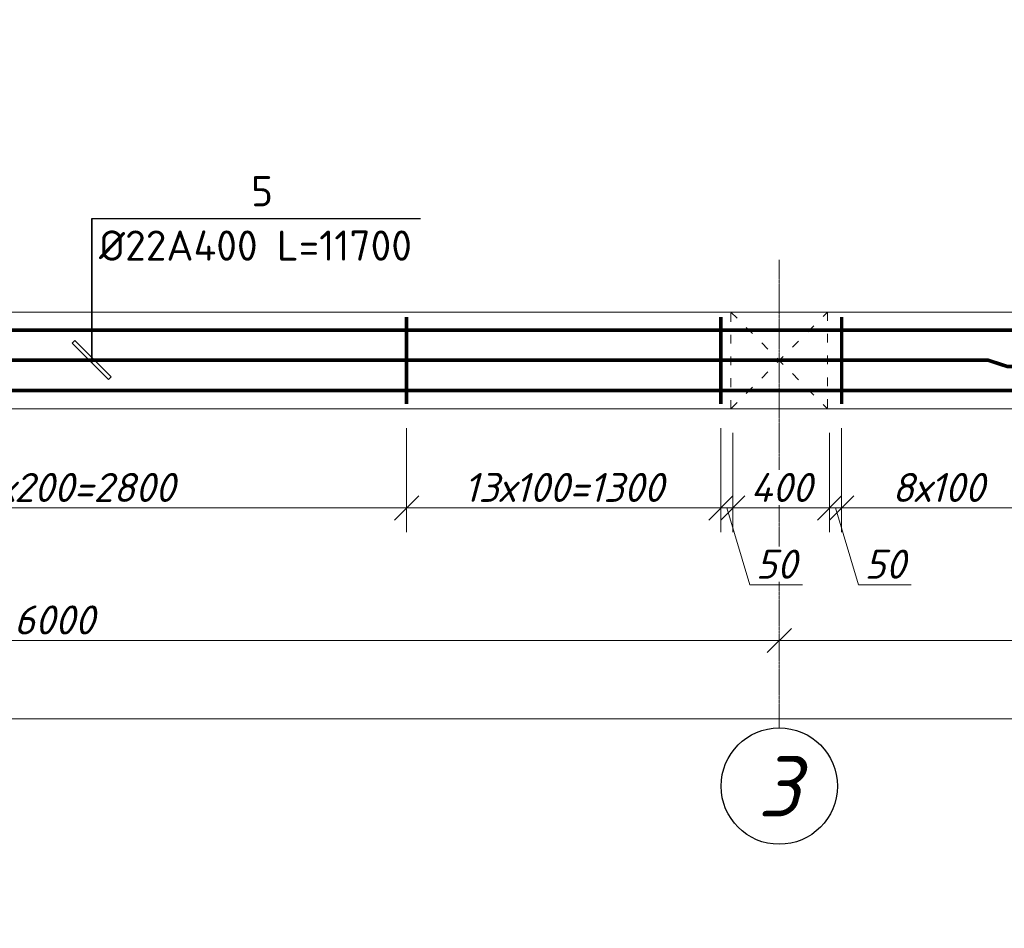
# Model space of a CAD drawing. Header units: millimetres. Extents: x 363306 to 7757304, y 1022887 to 1207196.
# Tile 493 of 656: x 1862518 to 1870666, y 1065381 to 1072901. Entities that reach past the tile are written whole.
import ezdxf

# ---------------------------------------------------------------- set-up
doc = ezdxf.new("R2010")
doc.units = ezdxf.units.MM
doc.linetypes.add('ACAD_ISO03W100', pattern=[30, 12, -18])
doc.linetypes.add('ACAD_ISO04W100', pattern=[30, 24, -3, 0, -3])
doc.layers.add('0 @ 100', color=7, linetype='Continuous')
doc.layers.add('ОС', color=1, linetype='Continuous')
doc.layers.add('PLAN', color=250, linetype='Continuous', lineweight=25)
doc.styles.add('iso', font='isocpeur.TTF')
doc.styles.get("Standard").update_dxf_attribs({"font": 'isocpeui.ttf'})
doc.styles.add('ГОСТ 2.304', font='isocpeui.ttf')
doc.dimstyles.new('Санжар', dxfattribs={"dimtxt": 240, "dimasz": 200, "dimexe": 200, "dimexo": 200, "dimgap": 50, "dimtad": 1, "dimdec": 0, "dimtxsty": 'Standard', "dimblk": 'OBLIQUE', "dimcen": 2.5, "dimdle": 200, "dimclrd": 152, "dimclre": 152, "dimclrt": 152, "dimadec": 0, "dimazin": 0, "dimtfac": 1, "dimtdec": 0, "dimtmove": 0, "dimatfit": 3, "dimldrblk": 'OBLIQUE', "dimfxl": 0, "dimlwd": 0, "dimlwe": 0, "dimarcsym": 0})

# ---------------------------------------------------------------- blocks, each defined once
blk = doc.blocks.new('_Oblique')
at = {"color": 0, "linetype": 'ByBlock', "lineweight": -2}
blk.add_line((-0.5, -0.5), (0.5, 0.5), dxfattribs=at)
blk = doc.blocks.new('*D1776')
at = {"lineweight": 0, "transparency": 16777216}
for p, q in [((1856803.6, 1067954.3), (1856803.6, 1067963.4)), ((1856603.6, 1067763.4), (1869003.6, 1067763.4)), ((1868803.6, 1067563.4), (1868803.6, 1067563.4))]:
    blk.add_line(p, q, dxfattribs=at)
at = {"layer": 'Defpoints', "color": 0, "lineweight": 30, "transparency": 16777216}
for p in [(1856803.6, 1067754.3), (1868803.6, 1067763.4), (1868803.6, 1067763.4)]:
    blk.add_point(p, dxfattribs=at)
at = {"lineweight": 0, "transparency": 16777216, "xscale": 200, "yscale": 200, "zscale": 200, "rotation": 180}
blk.add_blockref('_Oblique', (1856803.6, 1067763.4), dxfattribs=at)
at = {"lineweight": 0, "transparency": 16777216, "xscale": 200, "yscale": 200, "zscale": 200}
blk.add_blockref('_Oblique', (1868803.6, 1067763.4), dxfattribs=at)
at = {"lineweight": 0, "transparency": 16777216, "insert": (1862803.6, 1067933.4), "char_height": 240, "attachment_point": 5, "bg_fill": 3, "box_fill_scale": 1.1, "bg_fill_color": 256, "bg_fill_true_color": 13158600, "bg_fill_transparency": 0}
blk.add_mtext('6000', dxfattribs=at)
blk = doc.blocks.new('*D1777')
at = {"lineweight": 0, "transparency": 16777216}
blk.add_line((1868603.6, 1067763.4), (1875803.6, 1067763.4), dxfattribs=at)
at = {"layer": 'Defpoints', "color": 0, "lineweight": 30, "transparency": 16777216}
for p in [(1868803.6, 1067763.4), (1875603.6, 1067763.4), (1875603.6, 1067763.4)]:
    blk.add_point(p, dxfattribs=at)
at = {"lineweight": 0, "transparency": 16777216, "xscale": 200, "yscale": 200, "zscale": 200, "rotation": 180}
blk.add_blockref('_Oblique', (1868803.6, 1067763.4), dxfattribs=at)
at = {"lineweight": 0, "transparency": 16777216, "xscale": 200, "yscale": 200, "zscale": 200}
blk.add_blockref('_Oblique', (1875603.6, 1067763.4), dxfattribs=at)
at = {"lineweight": 0, "transparency": 16777216, "insert": (1872203.6, 1067933.4), "char_height": 240, "attachment_point": 5, "bg_fill": 3, "box_fill_scale": 1.1, "bg_fill_color": 256, "bg_fill_true_color": 13158600, "bg_fill_transparency": 0}
blk.add_mtext('3400', dxfattribs=at)
blk = doc.blocks.new('*D1781')
at = {"lineweight": 0, "transparency": 16777216}
for p, q in [((1850003.6, 1067298.6), (1850003.6, 1066914.5)), ((1902603.6, 1067298.6), (1902603.6, 1066914.5)), ((1849803.6, 1067114.5), (1902803.6, 1067114.5))]:
    blk.add_line(p, q, dxfattribs=at)
at = {"layer": 'Defpoints', "color": 0, "lineweight": 30, "transparency": 16777216}
for p in [(1850003.6, 1067498.6), (1902603.6, 1067498.6), (1902603.6, 1067114.5)]:
    blk.add_point(p, dxfattribs=at)
at = {"lineweight": 0, "transparency": 16777216, "xscale": 200, "yscale": 200, "zscale": 200, "rotation": 180}
blk.add_blockref('_Oblique', (1850003.6, 1067114.5), dxfattribs=at)
at = {"lineweight": 0, "transparency": 16777216, "xscale": 200, "yscale": 200, "zscale": 200}
blk.add_blockref('_Oblique', (1902603.6, 1067114.5), dxfattribs=at)
at = {"lineweight": 0, "transparency": 16777216, "insert": (1876303.6, 1067284.5), "char_height": 240, "attachment_point": 5, "bg_fill": 3, "box_fill_scale": 1.1, "bg_fill_color": 256, "bg_fill_true_color": 13158600, "bg_fill_transparency": 0}
blk.add_mtext('26300', dxfattribs=at)
blk = doc.blocks.new('hdrtgr')
at = {"color": 244, "linetype": 'ACAD_ISO03W100', "lineweight": 0, "ltscale": 6, "true_color": 0x991b1e}
for p, q in [((1545492.3, 1757663.1), (1546292.3, 1758463.1)), ((1545492.3, 1758463.1), (1546292.3, 1757663.1))]:
    blk.add_line(p, q, dxfattribs=at)
blk.add_lwpolyline([(1545492.3, 1758463.1), (1546292.3, 1758463.1), (1546292.3, 1757663.1), (1545492.3, 1757663.1)], close=True, dxfattribs=at)
blk = doc.blocks.new('*D1790')
at = {"lineweight": 0, "transparency": 16777216}
for p, q in [((1860119.9, 1069520.9), (1860119.9, 1068659.9)), ((1865719.9, 1069520.9), (1865719.9, 1068659.9)), ((1859919.9, 1068859.9), (1865919.9, 1068859.9))]:
    blk.add_line(p, q, dxfattribs=at)
at = {"layer": 'Defpoints', "color": 0, "lineweight": 30, "transparency": 16777216}
for p in [(1860119.9, 1069720.9), (1865719.9, 1069720.9), (1865719.9, 1068859.9)]:
    blk.add_point(p, dxfattribs=at)
at = {"lineweight": 0, "transparency": 16777216, "xscale": 200, "yscale": 200, "zscale": 200, "rotation": 180}
blk.add_blockref('_Oblique', (1860119.9, 1068859.9), dxfattribs=at)
at = {"lineweight": 0, "transparency": 16777216, "xscale": 200, "yscale": 200, "zscale": 200}
blk.add_blockref('_Oblique', (1865719.9, 1068859.9), dxfattribs=at)
at = {"lineweight": 0, "transparency": 16777216, "insert": (1862919.9, 1069029.9), "char_height": 240, "attachment_point": 5, "bg_fill": 3, "box_fill_scale": 1.1, "bg_fill_color": 256, "bg_fill_true_color": 13158600, "bg_fill_transparency": 0}
blk.add_mtext('14х200=2800', dxfattribs=at)
blk = doc.blocks.new('*D1791')
at = {"lineweight": 0, "transparency": 16777216}
for p, q in [((1865719.9, 1069520.9), (1865719.9, 1068659.9)), ((1868319.9, 1069520.9), (1868319.9, 1068659.9)), ((1865519.9, 1068859.9), (1868519.9, 1068859.9))]:
    blk.add_line(p, q, dxfattribs=at)
at = {"layer": 'Defpoints', "color": 0, "lineweight": 30, "transparency": 16777216}
for p in [(1865719.9, 1069720.9), (1868319.9, 1069720.9), (1868319.9, 1068859.9)]:
    blk.add_point(p, dxfattribs=at)
at = {"lineweight": 0, "transparency": 16777216, "xscale": 200, "yscale": 200, "zscale": 200, "rotation": 180}
blk.add_blockref('_Oblique', (1865719.9, 1068859.9), dxfattribs=at)
at = {"lineweight": 0, "transparency": 16777216, "xscale": 200, "yscale": 200, "zscale": 200}
blk.add_blockref('_Oblique', (1868319.9, 1068859.9), dxfattribs=at)
at = {"lineweight": 0, "transparency": 16777216, "insert": (1867019.9, 1069029.9), "char_height": 240, "attachment_point": 5, "bg_fill": 3, "box_fill_scale": 1.1, "bg_fill_color": 256, "bg_fill_true_color": 13158600, "bg_fill_transparency": 0}
blk.add_mtext('13х100=1300', dxfattribs=at)
blk = doc.blocks.new('*D1758')
at = {"lineweight": 0, "transparency": 16777216}
for p, q in [((1868319.9, 1069520.9), (1868319.9, 1068659.9)), ((1868419.9, 1069480.9), (1868419.9, 1068659.9)), ((1868319.9, 1068859.9), (1868119.9, 1068859.9)), ((1868319.9, 1068859.9), (1868419.9, 1068859.9)), ((1868319.9, 1068859.9), (1868419.9, 1068859.9)), ((1868369.9, 1068859.9), (1868560.4, 1068224.9)), ((1868419.9, 1068859.9), (1868619.9, 1068859.9)), ((1868560.4, 1068224.9), (1868996.3, 1068224.9))]:
    blk.add_line(p, q, dxfattribs=at)
at = {"layer": 'Defpoints', "color": 0, "lineweight": 30, "transparency": 16777216}
for p in [(1868319.9, 1069720.9), (1868419.9, 1069680.9), (1868419.9, 1068859.9)]:
    blk.add_point(p, dxfattribs=at)
at = {"lineweight": 0, "transparency": 16777216, "xscale": 200, "yscale": 200, "zscale": 200}
blk.add_blockref('_Oblique', (1868319.9, 1068859.9), dxfattribs=at)
at = {"lineweight": 0, "transparency": 16777216, "xscale": 200, "yscale": 200, "zscale": 200, "rotation": 180}
blk.add_blockref('_Oblique', (1868419.9, 1068859.9), dxfattribs=at)
at = {"lineweight": 0, "transparency": 16777216, "insert": (1868778.3, 1068394.9), "char_height": 240, "attachment_point": 5, "bg_fill": 3, "box_fill_scale": 1.1, "bg_fill_color": 256, "bg_fill_true_color": 13158600, "bg_fill_transparency": 0}
blk.add_mtext('50', dxfattribs=at)
blk = doc.blocks.new('*D1712')
at = {"lineweight": 0, "transparency": 16777216}
for p, q in [((1868419.9, 1069480.9), (1868419.9, 1068659.9)), ((1869219.9, 1069480.9), (1869219.9, 1068659.9)), ((1868219.9, 1068859.9), (1869419.9, 1068859.9))]:
    blk.add_line(p, q, dxfattribs=at)
at = {"layer": 'Defpoints', "color": 0, "lineweight": 30, "transparency": 16777216}
for p in [(1868419.9, 1069680.9), (1869219.9, 1069680.9), (1869219.9, 1068859.9)]:
    blk.add_point(p, dxfattribs=at)
at = {"lineweight": 0, "transparency": 16777216, "xscale": 200, "yscale": 200, "zscale": 200, "rotation": 180}
blk.add_blockref('_Oblique', (1868419.9, 1068859.9), dxfattribs=at)
at = {"lineweight": 0, "transparency": 16777216, "xscale": 200, "yscale": 200, "zscale": 200}
blk.add_blockref('_Oblique', (1869219.9, 1068859.9), dxfattribs=at)
at = {"lineweight": 0, "transparency": 16777216, "insert": (1868819.9, 1069029.9), "char_height": 240, "attachment_point": 5, "bg_fill": 3, "box_fill_scale": 1.1, "bg_fill_color": 256, "bg_fill_true_color": 13158600, "bg_fill_transparency": 0}
blk.add_mtext('400', dxfattribs=at)
blk = doc.blocks.new('*D1759')
at = {"lineweight": 0, "transparency": 16777216}
for p, q in [((1869219.9, 1069480.9), (1869219.9, 1068659.9)), ((1869319.9, 1069520.9), (1869319.9, 1068659.9)), ((1869019.9, 1068859.9), (1869519.9, 1068859.9)), ((1869269.9, 1068859.9), (1869460.4, 1068224.9)), ((1869460.4, 1068224.9), (1869896.3, 1068224.9))]:
    blk.add_line(p, q, dxfattribs=at)
at = {"layer": 'Defpoints', "color": 0, "lineweight": 30, "transparency": 16777216}
for p in [(1869319.9, 1069720.9), (1869219.9, 1069680.9), (1869319.9, 1068859.9)]:
    blk.add_point(p, dxfattribs=at)
at = {"lineweight": 0, "transparency": 16777216, "xscale": 200, "yscale": 200, "zscale": 200, "rotation": 180}
blk.add_blockref('_Oblique', (1869219.9, 1068859.9), dxfattribs=at)
at = {"lineweight": 0, "transparency": 16777216, "xscale": 200, "yscale": 200, "zscale": 200}
blk.add_blockref('_Oblique', (1869319.9, 1068859.9), dxfattribs=at)
at = {"lineweight": 0, "transparency": 16777216, "insert": (1869678.3, 1068394.9), "char_height": 240, "attachment_point": 5, "bg_fill": 3, "box_fill_scale": 1.1, "bg_fill_color": 256, "bg_fill_true_color": 13158600, "bg_fill_transparency": 0}
blk.add_mtext('50', dxfattribs=at)
blk = doc.blocks.new('*D1717')
at = {"lineweight": 0, "transparency": 16777216}
for p, q in [((1869319.9, 1069520.9), (1869319.9, 1068659.9)), ((1870919.9, 1069520.9), (1870919.9, 1068659.9)), ((1869119.9, 1068859.9), (1871119.9, 1068859.9))]:
    blk.add_line(p, q, dxfattribs=at)
at = {"layer": 'Defpoints', "color": 0, "lineweight": 30, "transparency": 16777216}
for p in [(1869319.9, 1069720.9), (1870919.9, 1069720.9), (1870919.9, 1068859.9)]:
    blk.add_point(p, dxfattribs=at)
at = {"lineweight": 0, "transparency": 16777216, "xscale": 200, "yscale": 200, "zscale": 200, "rotation": 180}
blk.add_blockref('_Oblique', (1869319.9, 1068859.9), dxfattribs=at)
at = {"lineweight": 0, "transparency": 16777216, "xscale": 200, "yscale": 200, "zscale": 200}
blk.add_blockref('_Oblique', (1870919.9, 1068859.9), dxfattribs=at)
at = {"lineweight": 0, "transparency": 16777216, "insert": (1870119.9, 1069029.9), "char_height": 240, "attachment_point": 5, "bg_fill": 3, "box_fill_scale": 1.1, "bg_fill_color": 256, "bg_fill_true_color": 13158600, "bg_fill_transparency": 0}
blk.add_mtext('8х100', dxfattribs=at)

msp = doc.modelspace()

# ---------------------------------------------------------------- linework, layer by layer
at = {"lineweight": 25, "ltscale": 100}
for points in [[(1863113.457, 1070310.527), (1863113.457, 1071256.541)], [(1863113.457, 1070061.768), (1863113.457, 1071256.541)], [(1863113.457, 1071256.541), (1865835.475, 1071256.541)], [(1863113.457, 1071256.541), (1863113.457, 1070061.768)]]:
    msp.add_lwpolyline(points, dxfattribs=at)
at = {"color": 18, "lineweight": 0, "true_color": 0x000000}
msp.add_lwpolyline([(1849603.635, 1070480.912), (1903003.635, 1070480.912), (1903003.635, 1069680.912), (1849603.635, 1069680.912)], close=True, dxfattribs=at)
at = {"color": 1, "ltscale": 50, "const_width": 30}
for points in [[(1865719.937, 1070440.912), (1865719.937, 1069720.912)], [(1868319.937, 1070440.912), (1868319.937, 1069720.912)], [(1869319.937, 1070440.912), (1869319.937, 1069720.912)]]:
    msp.add_lwpolyline(points, dxfattribs=at)
at = {"color": 164, "ltscale": 50, "const_width": 30}
for points in [[(1881919.937, 1070330.499), (1861074.596, 1070330.499), (1860914.596, 1070382.912), (1858919.937, 1070382.912)], [(1881919.937, 1069831.326), (1861074.596, 1069831.326), (1860914.596, 1069778.912), (1858919.937, 1069778.912)]]:
    msp.add_lwpolyline(points, dxfattribs=at)
at = {"lineweight": 25, "ltscale": 100}
msp.add_lwpolyline([(1862974.063, 1070244.968), (1862952.85, 1070223.755), (1863252.85, 1069923.754), (1863274.063, 1069944.968)], close=True, dxfattribs=at)
at = {"color": 32, "ltscale": 50, "const_width": 30}
msp.add_lwpolyline([(1849703.635, 1070082.567), (1870532.674, 1070082.567), (1870692.674, 1070030.154), (1872687.332, 1070030.154)], dxfattribs=at)
msp.add_circle((1868803.635, 1066558.474), 481.636)
at = {"layer": 'ОС', "color": 251, "linetype": 'ACAD_ISO04W100', "lineweight": 13, "ltscale": 0.5, "true_color": 0x636466}
msp.add_line((1868803.635, 1070912.534), (1868803.635, 1067040.11), dxfattribs=at)

# ---------------------------------------------------------------- block references
at = {"color": 18, "lineweight": 0, "true_color": 0x000000}
msp.add_blockref('hdrtgr', (322911.338, -687982.213), dxfattribs=at)

# ---------------------------------------------------------------- texts
at = {"lineweight": 25, "ltscale": 100, "char_height": 250, "attachment_point": 1}
for s, insert, width in [('{\\fISOCPEUR|b0|i0|c204|p34;5}', (1864432.222, 1071606.541), 225), ('{\\fISOCPEUR|b0|i0|c204|p34;Ø22А400 L=11700}', (1863173.699, 1071156.541), 2675)]:
    msp.add_mtext(s, dxfattribs=dict(at, insert=insert, width=width))
at = {"color": 0, "lineweight": -2, "ltscale": 5, "insert": (1348958.4, 1070865.149), "char_height": 300, "width": 17773.54363, "attachment_point": 1, "style": 'iso'}
msp.add_mtext('\\pi7162.827;{\\fISOCPEUR|b0|i1|c204|p34;Примечание:\\P\\pi0;1. \\C256;Данный лист читать совместно с листами\\C0; КP- \\P2. Горизонтальные сетки СГ-1, СГ-2, СГ-3  устраиваются по длине в стенах и в перегородках, через каждый 600 мм расстояние по высоте.\\P\\C256;3. Стены  выполнить из газоблока изготавливается автоклавным методом D600/\\PКладку выполнить с применением однорядной перевязки\\P5.Контроль качества материалов и работ выполнять согласно указаниям \\PКМК 2.01.03-19, КМК 3.03.01-98 и ППР.\\P6. Все внутренние дверные отверстие монтажировать на отм. +2,100.\\P7. Прочность клеевого состава или раствора должна обеспечить величину нормального сцепления не менее 1,2 кгс/см².}', dxfattribs=at)
at = {"color": 18, "lineweight": 0, "true_color": 0x000000, "char_height": 500, "width": 3831.09957, "attachment_point": 1}
for s, insert in [('\\pi1090.54978;a - a', (1377368.048, 1070455.62)), ('\\pi1064.9816;2 - 2', (1476781.134, 1068764.531)), ('\\pi1064.9816;2 - 2', (1566781.134, 1068764.531)), ('\\pi1064.9816;2 - 2', (1434311.407, 1067486.642)), ('\\pi1064.9816;2 - 2', (1524311.407, 1067486.642))]:
    msp.add_mtext(s, dxfattribs=dict(at, insert=insert))
at = {"lineweight": 9, "char_height": 400, "attachment_point": 1, "style": 'iso'}
for insert, width in [((1428532.505, 1069217.147), 5098.88054), ((1518532.505, 1069217.147), 6013.58539)]:
    msp.add_mtext('\\pi1171.712;Крепежный \\P\\pi762.472;элемент КЭ-1', dxfattribs=dict(at, insert=insert, width=width))
at = {"layer": '0 @ 100', "color": 7, "insert": (761996.908, 1075986.433), "char_height": 318.940213, "width": 19697.5359, "attachment_point": 4, "style": 'ГОСТ 2.304'}
msp.add_mtext('\\pi5457.36288;{\\fISOCPEUR|b1|i1|c204|p34;Характеристика участка строительства:\\P\\pi0;\\P}Расчетная зимняя температура воздух 15 °С.\\PСкоростной напор ветра   - 38кг/м2.\\PВес снегового покрова    - 50кг/м2.\\PКлассификация зданий по функциональной пожарной опасности - Ф 4.1 \\PКоэффициент надежности по назначению - 0.95\\P\\P^IПроектом разработано подъёмник для мало мобильных граждан населения грузоподъемностью 250 кг. скоростью 0,25 см/с. Двери шахт подъёмника противопожарные с пределом огнестойкости El 30. Подъёмники оборудованы кабинами габаритами 1500х1500 мм, ширина дверей кабины обеспечивает проезд инвалидной коляски. Для экстренных случаев подъёмник оснащен дополнительным аккумулятором и механическим спуском для безопасного спуска пассажира в нулевую отметку. Так же в дверях подъёмника установлены замки датчики которые открываются с ключевыми картами, чтобы открыть двери подъёмника.\\P^IС внешней и внутренней стороны наружных стен предусмотрено обшивка из аквапанелей толщиной 12,5мм с утеплением из минераловатной ваты на кварцевой основе, А =0,040 Вт/мС, толщиной 100мм. (по теплотехническому расчету). Наружная отделка из органическое стекло.\\P^IПодрядчик обязан предоставить заказчику сертификаты соответствия и пожарной безопасности на фасадную систему и все применяемые в данной системе материалы и изделия.\\PКонструкции, изделия и материалы применены по действующим стандартам, ТУ, сертификатам. На путях эвакуации используются отделочные материалы, соответствующие требованиям п. 5.25 ШНК 2.01.02-04.\\PОтделка стен с внутренней стороны окраска водоэмульсионными красками светлых тонов. Во внутренней и наружной отделке использованы современные отделочные материалы используемые на территории Республики Узбекистан.\\P^IКрыша - скатная из металлических профилированных листов с полимерными покрытиями с обеих сторон толщ.0,55мм по металлическим конструкциям.\\P^IПо периметру наружных стен устраивается бетонная отмостка. Бетон кл.В 7,5 шириной 1000 мм, толщиной 50 мм по гравийному основанию толщиной 100 мм -150 мм.\\P^IВсе строительно-монтажные работы вести согласно указаний соответствующих строительных норм и проекта производства работ (П.П.Р.) на основании ШНК 3.01.01 - 03 и КМК 3.01.02 - 00.', dxfattribs=at)
at = {"layer": 'PLAN', "lineweight": 30, "insert": (1868975.602, 1066806.25), "char_height": 500, "width": 677.31482, "attachment_point": 3}
msp.add_mtext('3', dxfattribs=at)

# ---------------------------------------------------------------- next in the draw order: dimensions: what is measured, and where the dimension line sits
at = {"color": 18, "lineweight": 0, "true_color": 0x000000}
dim = msp.add_linear_dim(base=(1865719.937, 1068859.905), p1=(1860119.937, 1069720.912), p2=(1865719.937, 1069720.912), text='14х200=2800', dimstyle='Санжар', override={"dimlfac": 0.5, "dimclrd": 256, "dimclre": 256, "dimclrt": 256, "dimtmove": 1, "dimfxl": 0.18, "dimtfill": 1, "dimarcsym": 2}, dxfattribs=at)
dim.commit()
dim.dimension.update_dxf_attribs({"geometry": '*D1790', "text_midpoint": (1862919.937, 1069029.905)})
for base, p1, p2, picture, middle in [((1868803.635, 1067763.418), (1856803.635, 1067754.268), (1868803.635, 1067763.418), '*D1776', (1862803.635, 1067933.418)), ((1902603.635, 1067114.514), (1850003.635, 1067498.644), (1902603.635, 1067498.644), '*D1781', (1876303.635, 1067284.514))]:
    dim = msp.add_linear_dim(base=base, p1=p1, p2=p2, dimstyle='Санжар', override={"dimlfac": 0.5, "dimclrd": 256, "dimclre": 256, "dimclrt": 256, "dimtmove": 1, "dimfxl": 2, "dimtfill": 1, "dimarcsym": 2}, dxfattribs=at)
    dim.commit()
    dim.dimension.update_dxf_attribs({"geometry": picture, "text_midpoint": middle})

# ---------------------------------------------------------------- next in the draw order: dimensions: what is measured, and where the dimension line sits
dim = msp.add_linear_dim(base=(1868319.937, 1068859.905), p1=(1865719.937, 1069720.912), p2=(1868319.937, 1069720.912), text='13х100=1300', dimstyle='Санжар', override={"dimlfac": 0.5, "dimclrd": 256, "dimclre": 256, "dimclrt": 256, "dimtmove": 1, "dimfxl": 0.18, "dimtfill": 1, "dimarcsym": 2}, dxfattribs=at)
dim.commit()
dim.dimension.update_dxf_attribs({"geometry": '*D1791', "text_midpoint": (1867019.937, 1069029.905)})
dim = msp.add_linear_dim(base=(1875603.635, 1067763.418), p1=(1868803.635, 1067763.418), p2=(1875603.635, 1067763.418), dimstyle='Санжар', override={"dimlfac": 0.5, "dimclrd": 256, "dimclre": 256, "dimclrt": 256, "dimtmove": 1, "dimfxl": 2, "dimtfill": 1, "dimarcsym": 2}, dxfattribs=at)
dim.commit()
dim.dimension.update_dxf_attribs({"geometry": '*D1777', "text_midpoint": (1872203.635, 1067933.418)})

# ---------------------------------------------------------------- next in the draw order: dimensions: what is measured, and where the dimension line sits
dim = msp.add_linear_dim(base=(1868419.937, 1068859.905), p1=(1868319.937, 1069720.912), p2=(1868419.937, 1069680.912), dimstyle='Санжар', override={"dimlfac": 0.5, "dimclrd": 256, "dimclre": 256, "dimclrt": 256, "dimtmove": 1, "dimfxl": 0.18, "dimtfill": 1, "dimarcsym": 2}, dxfattribs=at)
dim.commit()
dim.dimension.update_dxf_attribs({"geometry": '*D1758', "text_midpoint": (1868610.437, 1068394.905)})

# ---------------------------------------------------------------- next in the draw order: dimensions: what is measured, and where the dimension line sits
dim = msp.add_linear_dim(base=(1869219.937, 1068859.905), p1=(1868419.937, 1069680.912), p2=(1869219.937, 1069680.912), dimstyle='Санжар', override={"dimlfac": 0.5, "dimclrd": 256, "dimclre": 256, "dimclrt": 256, "dimtmove": 1, "dimfxl": 0.18, "dimtfill": 1, "dimarcsym": 2}, dxfattribs=at)
dim.commit()
dim.dimension.update_dxf_attribs({"geometry": '*D1712', "text_midpoint": (1868819.937, 1069029.905)})

# ---------------------------------------------------------------- next in the draw order: dimensions: what is measured, and where the dimension line sits
dim = msp.add_linear_dim(base=(1869319.937, 1068859.905), p1=(1869219.937, 1069680.912), p2=(1869319.937, 1069720.912), dimstyle='Санжар', override={"dimlfac": 0.5, "dimclrd": 256, "dimclre": 256, "dimclrt": 256, "dimtmove": 1, "dimfxl": 0.18, "dimtfill": 1, "dimarcsym": 2}, dxfattribs=at)
dim.commit()
dim.dimension.update_dxf_attribs({"geometry": '*D1759', "text_midpoint": (1869510.437, 1068394.905)})

# ---------------------------------------------------------------- next in the draw order: dimensions: what is measured, and where the dimension line sits
dim = msp.add_linear_dim(base=(1870919.937, 1068859.905), p1=(1869319.937, 1069720.912), p2=(1870919.937, 1069720.912), text='8х100', dimstyle='Санжар', override={"dimlfac": 0.5, "dimclrd": 256, "dimclre": 256, "dimclrt": 256, "dimtmove": 1, "dimfxl": 0.18, "dimtfill": 1, "dimarcsym": 2}, dxfattribs=at)
dim.commit()
dim.dimension.update_dxf_attribs({"geometry": '*D1717', "text_midpoint": (1870119.937, 1069029.905)})

doc.saveas('drawing.dxf')
